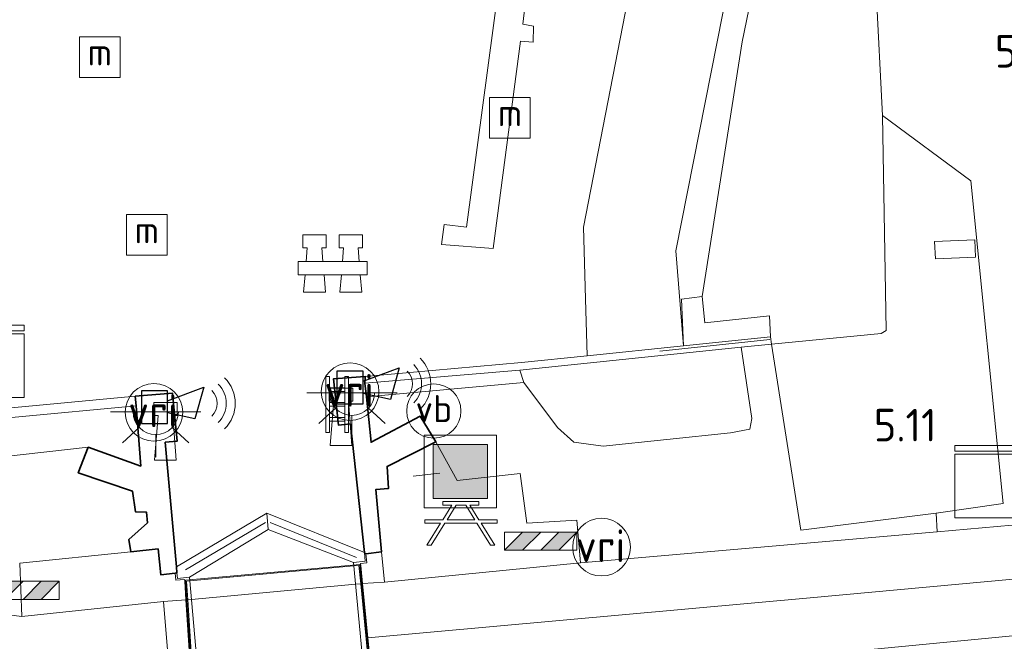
# Model space of a CAD drawing. Extents: x 126429 to 133038, y 413091 to 414846.
# Tile 264 of 304: x 132156 to 132210, y 413253 to 413287. Entities that reach past the tile are written whole.
import ezdxf
from ezdxf.enums import TextEntityAlignment as Align
from ezdxf.lldxf.tags import DXFTag

# ---------------------------------------------------------------- set-up
doc = ezdxf.new("R2010")
doc.units = 0
for name, color, linetype, lineweight in [('B-ME-GK-BESCHOEIING_DAMWAND-GV', 130, 'Continuous', 18), ('B-ME-GK-KADEMUUR-GV', 150, 'Continuous', 35), ('B-ME-GR-GRAS-GV', 60, 'Continuous', 13), ('B-ME-GR-STRUIK-GV', 90, 'Continuous', 13), ('B-ME-GW-TALUD_KRUIN-G', 90, 'Continuous', 18), ('B-ME-GW-TALUD_TEEN-G', 90, 'Continuous', 18), ('B-ME-IE-MEUBILAIR_WATERWEGMEUBILAIR-S', 150, 'Continuous', 25), ('B-ME-IE-MEUBILAIR_WEGMEUBILAIR-S', 7, 'Continuous', 25), ('B-ME-IE-SIRENE-S', 7, 'Continuous', 25), ('B-ME-IE-TERREINAFSCHEIDING_KUNSTMATIG_HEKWERK-G', 20, 'IE-TERREINAFSCHEIDING-KUNSTMATIG', 18), ('B-ME-KW-KUNSTWERK_BRUG-GV', 170, 'Continuous', 18), ('B-ME-KW-KUNSTWERK_LANDHOOFD-GV', 170, 'Continuous', 18), ('B-ME-KW-KUNSTWERK_SLUIS-GV', 170, 'Continuous', 18), ('B-ME-KW-KUNSTWERK_STEIGER-GV', 170, 'Continuous', 18), ('B-ME-OB-OEVERVOORZIENING-G', 7, 'Continuous', 18), ('B-ME-OG-BEBOUWING_TRAP-GV', 7, 'Continuous', 18), ('B-ME-OG-HOOGTEPUNT-S', 7, 'Continuous', 25), ('B-ME-OG-TERREIN_GROEN-GV', 7, 'Continuous', 18), ('B-ME-OG-TERREIN_GROEN_TUIN-GV', 7, 'Continuous', 18), ('B-ME-OG-WATER_HAVEN-GV', 170, 'Continuous', 18), ('B-ME-OG-WATER_KANAAL-GV', 120, 'Continuous', 18), ('B-ME-RI-TANK_AARDGAS-GV', 7, 'Continuous', 18), ('B-ME-VH-VERHARDING_ASFALT-GV', 252, 'Continuous', 18), ('B-ME-VH-VERHARDING_BETON-GV', 252, 'Continuous', 18), ('B-ME-VH-VERHARDING_STRAATBAKSTEEN-GV', 252, 'Continuous', 18), ('B-ME-VH-VERHARDING_TEGEL-GV', 252, 'Continuous', 18), ('B-ME-VW-VERKEERSTEKEN_BORD-S', 7, 'Continuous', 25), ('B-ME-VW-VRI-S', 160, 'Continuous', 25), ('B-ME-WH-WINTERBED-G', 150, 'WH-WINTERBED', 18)]:
    doc.layers.add(name, color=color, linetype=linetype, lineweight=lineweight)
doc.layers.add('B-ME-IE-MEUBILAIR_WATERWEGMEUBILAIR_AFMEERCONSTRUCTIE-S', color=7, linetype='Continuous')
doc.layers.add('B-ME-OG-BEBOUWING_TRAP-S', color=7, linetype='Continuous')
doc.styles.add('NLCS-ISO', font='NLCS-ISO.ttf')
doc.styles.add('NLCS-ISO-ANNOTATIVE-T18', font='NLCS-ISO.ttf', dxfattribs={"height": 1.8})
doc.styles.get("Standard").update_dxf_attribs({"font": 'arial.ttf'})
doc.linetypes.add('IE-TERREINAFSCHEIDING-KUNSTMATIG', pattern='A,4,[82,NLCS.SHX,S=0.75,R=90,X=0,Y=0],4,-2', length=10)
tags = doc.linetypes.add('WH-WINTERBED', pattern='A,6,-3.5,["WB",Standard,S=1.8,R=0,X=-1.5,Y=-0.9],-3.5,6,-3.5,6,-3.5,6,-3.5,6,-3.5', length=51).pattern_tags.tags
tags[6] = DXFTag(74, 10)

# ---------------------------------------------------------------- blocks, each defined once
blk = doc.blocks.new('SIE-SIRENE-SO')
for points in [[(0.685, 0.508), (2.687, 1.254), (2.2, -0.499), (0.685, -0.167)], [(-0.763, -0.739), (0.685, -0.739), (0.685, 1.059), (-0.763, 1.059)]]:
    blk.add_lwpolyline(points, close=True)
at = {"color": 0, "linetype": 'ByBlock', "lineweight": 18}
for radius in [2, 1.5, 1]:
    blk.add_arc((2.423, 0.365), radius, 315, 45, dxfattribs=at)
blk = doc.blocks.new('SIE-WATER_BOLDER-SO')
at = {"color": 0, "linetype": 'ByBlock', "lineweight": 18}
blk.add_lwpolyline([(0.402, 0.867), (0.602, -1.587), (-0.602, -1.587), (-0.402, 0.867), (-0.65, 0.867), (-0.65, 1.587), (0.65, 1.587), (0.65, 0.867)], close=True, dxfattribs=at)
blk = doc.blocks.new('SIE-WATER_MEERPAAL-SO')
at = {"color": 0, "linetype": 'ByBlock', "lineweight": 18}
blk.add_lwpolyline([(-1.125, -1.125), (1.125, -1.125), (1.125, 1.125), (-1.125, 1.125)], close=True, dxfattribs=at)
at = {"color": 0, "linetype": 'ByBlock', "lineweight": 18, "style": 'NLCS-ISO'}
blk.add_text('m', height=1.5, dxfattribs=at).set_placement((0, 0.283), align=Align.MIDDLE_CENTER)
blk = doc.blocks.new('SIE-WEG_SLAGBOOM-SO')
at = {"linetype": 'ByBlock', "lineweight": 18}
h = blk.add_hatch(color=0, dxfattribs=at)
h.dxf.hatch_style = 1
h.paths.add_polyline_path([(0, 0.5), (-1, 0.5), (-2, -0.5), (-1, -0.5)])
h.paths.add_polyline_path([(2, 0.5), (1, 0.5), (0, -0.5), (1, -0.5)])
at = {"color": 0, "linetype": 'ByBlock', "lineweight": 18}
blk.add_lwpolyline([(-2, 0.5), (2, 0.5), (2, -0.5), (-2, -0.5)], close=True, dxfattribs=at)
for points in [[(-2, -0.5), (-1, 0.5)], [(-1, -0.5), (0, 0.5)], [(0, -0.5), (1, 0.5)], [(1, -0.5), (2, 0.5)]]:
    blk.add_lwpolyline(points, dxfattribs=at)
blk = doc.blocks.new('SKL-ET_OV_LICHTPUNT-SO')
at = {"color": 0, "linetype": 'ByBlock', "lineweight": 18}
for points in [[(-1.25, 0), (-2.5, 0)], [(1.25, 0), (2.5, 0)], [(-0.915, -0.851), (-1.831, -1.703)], [(0.915, -0.851), (1.831, -1.703)], [(0, -1.25), (0, -2.5)]]:
    blk.add_lwpolyline(points, dxfattribs=at)
blk.add_lwpolyline([(0, 0), (1.25, 0, -1), (-1.25, 0)], format="xyb", close=True, dxfattribs=at)
blk = doc.blocks.new('SKL-VRI_PAAL-SO')
at = {"lineweight": 18}
blk.add_circle((0, 0), 1.593, dxfattribs=at)
at = {"lineweight": 18, "style": 'NLCS-ISO'}
blk.add_text('vri', height=1.8, dxfattribs=at).set_placement((-0.057, 0.076), align=Align.MIDDLE_CENTER)
blk = doc.blocks.new('SKL-DATA_KAST-SO')
at = {"color": 0, "linetype": 'ByBlock', "lineweight": 18}
for points in [[(-2, 2), (2, 2), (2, 1.68), (-2, 1.68)], [(-2, 1.52), (2, 1.52), (2, -2), (-2, -2)]]:
    blk.add_lwpolyline(points, close=True, dxfattribs=at)
blk = doc.blocks.new('SAL-HOOGTELABEL-SO')
at = {"color": 0, "linetype": 'ByBlock', "lineweight": -2, "style": 'NLCS-ISO-ANNOTATIVE-T18'}
blk.add_attdef('HOOGTE', text='', height=1.8, dxfattribs=at).set_placement((2.788, 0), align=Align.RIGHT)
blk = doc.blocks.new('SIE-WEG_PICKNICKTAFEL-SO')
at = {"color": 0, "linetype": 'ByBlock', "lineweight": 18}
for points in [[(-0.889, -0.2), (-1.639, -1.4), (-1.875, -1.4), (-1.125, -0.2), (-2, -0.2), (-2, 0), (-1, 0), (-0.5, 0.8), (-1, 0.8), (-1, 1), (1, 1), (1, 0.8), (0.5, 0.8), (1, 0), (2, 0), (2, -0.2), (1.125, -0.2), (1.875, -1.4), (1.639, -1.4), (0.889, -0.2)], [(-0.764, 0), (0.764, 0), (0.264, 0.8), (-0.264, 0.8)]]:
    blk.add_lwpolyline(points, close=True, dxfattribs=at)
blk = doc.blocks.new('SIE-WEG_AFVALBAK-SO')
at = {"linetype": 'ByBlock', "lineweight": 18}
h = blk.add_hatch(color=0, dxfattribs=at)
h.dxf.hatch_style = 1
h.paths.add_polyline_path([(-1.5, -1.5), (1.5, -1.5), (1.5, 1.5), (-1.5, 1.5)])
at = {"color": 0, "linetype": 'ByBlock', "lineweight": 18}
for points in [[(-2, -2), (2, -2), (2, 2), (-2, 2)], [(-1.5, -1.5), (1.5, -1.5), (1.5, 1.5), (-1.5, 1.5)]]:
    blk.add_lwpolyline(points, close=True, dxfattribs=at)
blk = doc.blocks.new('SIE-WATER_GELEIDEWERK_REMMINGSWERK-SO')
at = {"color": 0, "linetype": 'ByBlock', "lineweight": 18}
for points in [[(-0.538, 0.105), (-0.6, 0.867), (-0.352, 0.867), (-0.352, 1.587), (-1.652, 1.587), (-1.652, 0.867), (-1.403, 0.867), (-1.465, 0.105)], [(0.538, 0.105), (0.6, 0.867), (0.352, 0.867), (0.352, 1.587), (1.652, 1.587), (1.652, 0.867), (1.403, 0.867), (1.465, 0.105)], [(-1.524, -0.615), (-1.603, -1.587), (-0.4, -1.587), (-0.479, -0.615)], [(1.524, -0.615), (1.603, -1.587), (0.4, -1.587), (0.479, -0.615)]]:
    blk.add_lwpolyline(points, dxfattribs=at)
blk.add_lwpolyline([(-1.902, 0.105), (1.902, 0.105), (1.902, -0.615), (-1.902, -0.615)], close=True, dxfattribs=at)
blk = doc.blocks.new('SIE-WEG_PAAL_VERKEERSBORD-SO')
at = {"color": 0, "linetype": 'ByBlock', "lineweight": 18}
blk.add_circle((0, 0), 1.5, dxfattribs=at)
at = {"color": 0, "linetype": 'ByBlock', "lineweight": 18, "style": 'NLCS-ISO'}
blk.add_text('vb', height=1.5, dxfattribs=at).set_placement((0, 0.132), align=Align.MIDDLE_CENTER)
blk = doc.blocks.new('SOG-WEG_TRAP-SO')
at = {"color": 0, "linetype": 'ByBlock', "lineweight": 18}
for points in [[(-0.425, -1.55), (-0.425, 1.55), (-0.625, 1.55), (-0.625, -1.55)], [(0.425, 1.55), (0.625, 1.55), (0.625, -1.55), (0.425, -1.55)]]:
    blk.add_lwpolyline(points, close=True, dxfattribs=at)
for points in [[(0.425, 0.925), (-0.425, 0.925)], [(0.425, 0.725), (-0.425, 0.725)], [(0.425, 0.1), (-0.425, 0.1)], [(0.425, -0.1), (-0.425, -0.1)], [(0.425, -0.725), (-0.425, -0.725)], [(0.425, -0.925), (-0.425, -0.925)]]:
    blk.add_lwpolyline(points, dxfattribs=at)

msp = doc.modelspace()

# ---------------------------------------------------------------- linework, layer by layer
at = {"layer": 'B-ME-GK-BESCHOEIING_DAMWAND-GV'}
for points in [[(132183.209, 413267.967, 4.608), (132174.647, 413267.247, 4.591), (132174.659, 413267.627, 0.9), (132183.297, 413268.385, 0.9), (132186.922, 413268.761, 0.9), (132192.245, 413269.314, 3.188), (132197.054, 413269.813, 4.601), (132197.118, 413269.409, 4.531), (132195.443, 413269.235, 4.584)], [(132162.008, 413265.992, 4.478), (132141.935, 413264.118, 4.478), (132141.886, 413264.663, 4.478), (132143.828, 413264.836, 3.377), (132145.244, 413264.968, 3.377), (132149.995, 413265.412, 0.9), (132161.96, 413266.528, 0.9)]]:
    msp.add_polyline3d(points, close=True, dxfattribs=at)
at = {"layer": 'B-ME-GK-KADEMUUR-GV'}
for points in [[(132174.733, 413266.494, 4.628), (132174.991, 413263.987, 4.679), (132177.7, 413265.426, 4.826), (132178.572, 413264.001, 5.115), (132175.877, 413262.649, 5.368), (132175.954, 413261.434, 5.286), (132175.248, 413261.373, 5.459), (132175.569, 413257.929, 5.429), (132174.706, 413257.825, 5.611), (132174.617, 413257.883, 0.9), (132173.846, 413265.002, 0.9), (132173.188, 413264.934, 0.9), (132172.917, 413267.494, 0.9), (132174.659, 413267.627, 0.9), (132174.647, 413267.247, 4.591)], [(132163.615, 413263.982, 0.9), (132164.234, 413257.096, 0.9), (132164.263, 413256.763, 0.635), (132164.171, 413256.751, 5.502), (132163.371, 413256.65, 5.502), (132163.222, 413258.091, 5.504), (132161.705, 413257.934, 5.506), (132161.606, 413258.613, 5.456), (132162.629, 413259.525, 5.51), (132162.584, 413260.117, 5.523), (132161.971, 413260.135, 5.21), (132161.807, 413261.276, 5.173), (132158.805, 413262.299, 5.11), (132159.361, 413263.709, 4.848), (132162.261, 413262.664, 5.048), (132162.008, 413265.992, 4.478), (132161.96, 413266.528, 0.9), (132164.023, 413266.696, 0.9), (132164.266, 413264.037, 0.9)]]:
    msp.add_polyline3d(points, close=True, dxfattribs=at)
at = {"layer": 'B-ME-GR-GRAS-GV'}
for points in [[(132192.245, 413269.314, 3.188), (132186.922, 413268.761, 0.9), (132186.837, 413271.903, 0.9), (132186.73, 413275.867, 0.9), (132189.556, 413290.47, 0.9), (132191.394, 413301.929, 0.9), (132193.3428, 413314.2037, 0.9), (132193.5063, 413315.2331, 0.9), (132193.826, 413317.247, 0.9), (132194.423, 413321.218, 0.9), (132194.882, 413323.52, 0.9), (132195.395, 413324.636, 0.9), (132196.768, 413325.483, 0.9), (132197.917, 413323.724, 1.679), (132202.362, 413318.62, 3.104), (132200.61, 413318.156, 3.092), (132199.153, 413311.921, 3.208), (132197.474, 413304.971, 3.17), (132194.427, 413287.705, 3.096), (132191.834, 413274.566, 2.91)], [(132192.15, 413271.901, 3.179), (132192.245, 413269.314, 3.188), (132191.834, 413274.566, 2.91), (132194.427, 413287.705, 3.096), (132197.474, 413304.971, 3.17), (132199.153, 413311.921, 3.208), (132200.61, 413318.156, 3.092), (132202.362, 413318.62, 3.104), (132203.003, 413317.741, 3.204), (132203.168, 413312.102, 3.629), (132201.599, 413311.621, 3.455), (132200.636, 413310.742, 3.243), (132200.107, 413308.887, 3.218), (132198.113, 413298.823, 3.306), (132195.496, 413286.109, 3.186), (132193.292, 413272.047, 3.329)], [(132141.886, 413264.663, 4.478), (132141.935, 413264.118, 4.478), (132162.008, 413265.992, 4.478), (132162.261, 413262.664, 5.048), (132159.361, 413263.709, 4.848), (132149.874, 413262.646, 5.174), (132147.062, 413262.25, 5.252), (132145.138, 413262.039, 5.286), (132143.476, 413262.081, 5.288), (132142.02, 413262.288, 5.266), (132140.44, 413263.072, 5.266), (132139.39, 413264.619, 5.306), (132138.815, 413266.653, 5.324), (132137.968, 413270.478, 5.26), (132142.374, 413271.707, 3.384), (132143.106, 413269.608, 3.374), (132143.283, 413268.439, 3.348), (132143.441, 413267.53, 3.33), (132143.732, 413265.691, 3.338), (132143.828, 413264.836, 3.377)], [(132197.118, 413269.409, 4.531), (132198.738, 413259.117, 5.374), (132206.206, 413260.071, 5.478), (132206.274, 413259.042, 5.382), (132186.562, 413257.32, 5.465), (132186.362, 413259.672, 5.36), (132183.592, 413259.515, 5.36), (132183.218, 413262.266, 5.298), (132179.752, 413261.869, 5.292), (132178.572, 413264.001, 5.115), (132177.7, 413265.426, 4.826), (132174.991, 413263.987, 4.679), (132174.733, 413266.494, 4.628), (132183.426, 413267.293, 4.603), (132185.282, 413264.802, 5.216), (132186.189, 413263.994, 5.278), (132187.815, 413263.772, 5.278), (132194.847, 413264.508, 5.278), (132195.916, 413264.704, 5.216), (132196.031, 413265.294, 5.216), (132195.443, 413269.235, 4.584)], [(132183.426, 413267.293, 4.603), (132174.733, 413266.494, 4.628), (132174.647, 413267.247, 4.591), (132183.209, 413267.967, 4.608)]]:
    msp.add_polyline3d(points, close=True, dxfattribs=at)
for points in [[(132149.874, 413262.646, 5.174), (132159.361, 413263.709, 4.848), (132158.805, 413262.299, 5.11), (132161.807, 413261.276, 5.173), (132161.971, 413260.135, 5.21), (132162.584, 413260.117, 5.523), (132162.629, 413259.525, 5.51), (132161.606, 413258.613, 5.456), (132161.705, 413257.934, 5.506), (132155.575, 413257.299, 5.373), (132155.696, 413254.348, 5.373), (132152.665, 413254.748, 5.348)], [(132210.033, 413248.111, 5.52), (132205.731, 413248.935, 5.337), (132195.745, 413248.316, 5.499), (132196.216, 413244.698, 5.529), (132194.85, 413242.947, 5.445), (132191.63, 413242.69, 5.339), (132190.098, 413242.679, 5.354), (132190.039, 413243.178, 5.292), (132192.901, 413243.497, 5.292), (132192.739, 413245.703, 5.339), (132193.763, 413245.843, 5.499), (132193.662, 413247.218, 5.499), (132191.855, 413247.044, 5.499), (132191.903, 413246.298, 5.354), (132191.08, 413246.211, 5.354), (132190.898, 413247.986, 5.354), (132194.23, 413248.325, 5.354), (132195.32, 413251.824, 5.448), (132210.635, 413253.296, 5.616)]]:
    msp.add_polyline3d(points, dxfattribs=at)
at = {"layer": 'B-ME-GR-STRUIK-GV'}
msp.add_polyline3d([(132194.847, 413264.508, 5.278), (132187.815, 413263.772, 5.278), (132186.189, 413263.994, 5.278), (132185.282, 413264.802, 5.216), (132183.426, 413267.293, 4.603), (132183.209, 413267.967, 4.608), (132195.443, 413269.235, 4.584), (132196.031, 413265.294, 5.216), (132195.916, 413264.704, 5.216)], close=True, dxfattribs=at)
at = {"layer": 'B-ME-GW-TALUD_KRUIN-G'}
for points in [[(132210.17, 413319.066, 3.308), (132202.362, 413318.62, 3.104), (132200.61, 413318.156, 3.092), (132199.153, 413311.921, 3.208), (132197.474, 413304.971, 3.17), (132194.427, 413287.705, 3.096), (132191.834, 413274.566, 2.91)], [(132203.168, 413312.102, 3.629), (132203.487, 413309.321, 4.319), (132202.671, 413306.822, 4.319), (132201.316, 413297.732, 4.432), (132200.908, 413292.405, 4.467), (132202.9, 413288.92, 5.739), (132203.248, 413282.052, 5.715)], [(132197.118, 413269.409, 4.531), (132203.168, 413269.999, 5.647), (132203.444, 413270.156, 5.653), (132203.248, 413282.052, 5.715)], [(132191.834, 413274.566, 2.91), (132192.245, 413269.314, 3.188)], [(132137.968, 413270.478, 5.26), (132138.815, 413266.653, 5.324), (132139.39, 413264.619, 5.306), (132140.44, 413263.072, 5.266), (132142.02, 413262.288, 5.266), (132143.476, 413262.081, 5.288), (132145.138, 413262.039, 5.286), (132147.062, 413262.25, 5.252), (132149.874, 413262.646, 5.174), (132159.361, 413263.709, 4.848)]]:
    msp.add_polyline3d(points, dxfattribs=at)
at = {"layer": 'B-ME-GW-TALUD_TEEN-G'}
for points in [[(132198.113, 413298.823, 3.306), (132195.496, 413286.109, 3.186)], [(132193.292, 413272.047, 3.329), (132195.496, 413286.109, 3.186)]]:
    msp.add_polyline3d(points, dxfattribs=at)
at = {"layer": 'B-ME-IE-TERREINAFSCHEIDING_KUNSTMATIG_HEKWERK-G'}
for points in [[(132209.925, 413260.607, 5.524), (132208.132, 413278.442, 5.657), (132203.248, 413282.052, 5.715)], [(132190.939, 413269.028, 4.518), (132197.023, 413269.659, 4.518)], [(132174.733, 413266.494, 4.628), (132183.426, 413267.293, 4.603)], [(132177.316, 413262.117, 5.341), (132178.788, 413262.28, 5.341)], [(132164.739, 413256.928, 5.577), (132169.162, 413259.556, 5.461)], [(132169.404, 413259.556, 5.581), (132174.177, 413257.621, 5.599)], [(132164.79, 413256.313, 5.577), (132164.9673, 413256.329, 5.5776), (132174.0416, 413257.1463, 5.61), (132174.316, 413257.171, 5.611)]]:
    msp.add_polyline3d(points, dxfattribs=at)
at = {"layer": 'B-ME-KW-KUNSTWERK_BRUG-GV'}
msp.add_polyline3d([(132175.172, 413249.016, 5.563), (132165.273, 413248.203, 5.553), (132164.737, 413256.358, 5.577), (132174.361, 413257.226, 5.611)], close=True, dxfattribs=at)
at = {"layer": 'B-ME-KW-KUNSTWERK_LANDHOOFD-GV'}
for points in [[(132174.902, 413248.944, 5.513), (132174.801, 413248.936, 0.391), (132174.023, 413257.347, 0.391), (132174.668, 413257.41, 0.391), (132174.617, 413257.883, 0.9), (132174.706, 413257.825, 5.611), (132174.76, 413257.312, 5.611), (132174.406, 413257.28, 5.611), (132174.417, 413257.17, 5.61), (132174.515, 413256.179, 5.605), (132174.811, 413253.183, 5.587), (132175.118, 413250.073, 5.569), (132175.227, 413248.971, 5.563), (132175.128, 413248.963, 5.581)], [(132164.263, 413256.763, 0.635), (132164.289, 413256.457, 0.391), (132164.95, 413256.523, 0.391), (132165.693, 413248.187, 0.391), (132165.581, 413248.178, 5.481), (132165.343, 413248.158, 5.573), (132165.226, 413248.149, 5.553), (132165.159, 413249.181, 5.555), (132164.977, 413251.948, 5.53), (132164.758, 413255.277, 5.5), (132164.69, 413256.306, 5.577), (132164.684, 413256.404, 5.577), (132164.2, 413256.359, 5.578), (132164.171, 413256.751, 5.502)]]:
    msp.add_polyline3d(points, close=True, dxfattribs=at)
at = {"layer": 'B-ME-KW-KUNSTWERK_SLUIS-GV'}
for points in [[(132164.95, 413256.523, 0.391), (132164.289, 413256.457, 0.391), (132164.263, 413256.763, 0.635), (132164.234, 413257.096, 0.9), (132169.227, 413260.06, 0.9), (132169.295, 413259.163, 0.391)], [(132174.668, 413257.41, 0.391), (132174.023, 413257.347, 0.391), (132169.295, 413259.163, 0.391), (132169.227, 413260.06, 0.9), (132174.617, 413257.883, 0.9)]]:
    msp.add_polyline3d(points, close=True, dxfattribs=at)
at = {"layer": 'B-ME-KW-KUNSTWERK_STEIGER-GV'}
msp.add_polyline3d([(132184.387, 413295.794, 1.525), (132183.383, 413287.095, 1.513), (132183.972, 413286.98, 1.425), (132183.942, 413286.093, 1.412), (132183.237, 413286.153, 1.55), (132181.741, 413274.687, 1.525), (132178.877, 413274.907, 1.338), (132179.026, 413276.02, 1.388), (132180.252, 413275.868, 1.412), (132182.036, 413289.105, 1.525)], dxfattribs=at)
at = {"layer": 'B-ME-OB-OEVERVOORZIENING-G'}
for points in [[(132189.556, 413290.47, 0.9), (132186.73, 413275.867, 0.9), (132186.837, 413271.903, 0.9), (132186.922, 413268.761, 0.9), (132183.297, 413268.385, 0.9), (132174.659, 413267.627, 0.9), (132172.917, 413267.494, 0.9), (132173.188, 413264.934, 0.9), (132173.846, 413265.002, 0.9), (132174.617, 413257.883, 0.9), (132169.227, 413260.06, 0.9), (132164.234, 413257.096, 0.9), (132163.615, 413263.982, 0.9), (132164.266, 413264.037, 0.9), (132164.023, 413266.696, 0.9), (132161.96, 413266.528, 0.9), (132149.995, 413265.412, 0.9)], [(132164.95, 413256.523, 0.391), (132165.693, 413248.187, 0.391), (132165.703, 413246.569, 0.391), (132165.181, 413246.464, 0.391), (132165.668, 413241.179, 0.391), (132170.732, 413243.576, 0.391), (132175.93, 413242.435, 0.391), (132175.508, 413247.479, 0.391), (132174.97, 413247.468, 0.391), (132174.801, 413248.936, 0.391), (132174.023, 413257.347, 0.391)]]:
    msp.add_polyline3d(points, dxfattribs=at)
at = {"layer": 'B-ME-OG-BEBOUWING_TRAP-GV'}
msp.add_polyline3d([(132193.292, 413272.047, 3.329), (132193.433, 413270.578, 3.529), (132196.996, 413270.966, 4.391), (132197.054, 413269.813, 4.601), (132192.245, 413269.314, 3.188), (132192.15, 413271.901, 3.179)], close=True, dxfattribs=at)
at = {"layer": 'B-ME-OG-TERREIN_GROEN-GV'}
for points in [[(132203.248, 413282.052, 5.715), (132203.444, 413270.156, 5.653), (132203.168, 413269.999, 5.647), (132197.118, 413269.409, 4.531), (132197.054, 413269.813, 4.601), (132196.996, 413270.966, 4.391), (132193.433, 413270.578, 3.529), (132193.292, 413272.047, 3.329), (132195.496, 413286.109, 3.186), (132198.113, 413298.823, 3.306), (132200.107, 413308.887, 3.218), (132200.636, 413310.742, 3.243), (132201.599, 413311.621, 3.455), (132203.168, 413312.102, 3.629), (132203.487, 413309.321, 4.319), (132202.671, 413306.822, 4.319), (132201.316, 413297.732, 4.432), (132200.908, 413292.405, 4.467), (132202.9, 413288.92, 5.739)], [(132208.132, 413278.442, 5.657), (132209.925, 413260.607, 5.524), (132206.206, 413260.071, 5.478), (132198.738, 413259.117, 5.374), (132197.118, 413269.409, 4.531), (132203.168, 413269.999, 5.647), (132203.444, 413270.156, 5.653), (132203.248, 413282.052, 5.715)], [(132206.128, 413275.086, 5.716), (132206.168, 413274.131, 5.716), (132208.386, 413274.223, 5.716), (132208.346, 413275.179, 5.716)]]:
    msp.add_polyline3d(points, close=True, dxfattribs=at)
at = {"layer": 'B-ME-OG-TERREIN_GROEN_TUIN-GV'}
msp.add_polyline3d([(132245.176, 413293.383, 5.115), (132246.247, 413269.997, 5.284), (132238.142, 413269.509, 5.434), (132238.463, 413263.719, 5.484), (132239.669, 413262.22, 5.462), (132224.748, 413260.784, 5.512), (132210.42, 413259.404, 5.5), (132206.274, 413259.042, 5.382), (132206.206, 413260.071, 5.478), (132209.925, 413260.607, 5.524), (132208.132, 413278.442, 5.657), (132203.248, 413282.052, 5.715), (132202.9, 413288.92, 5.739), (132200.908, 413292.405, 4.467), (132201.316, 413297.732, 4.432), (132202.671, 413306.822, 4.319), (132203.487, 413309.321, 4.319), (132209.088, 413310.11, 4.342), (132211.638, 413310.469, 4.353), (132239.117, 413314.34, 4.468), (132245.512, 413315.241, 4.495), (132247.573, 413296.827, 4.685)], close=True, dxfattribs=at)
at = {"layer": 'B-ME-OG-WATER_HAVEN-GV'}
msp.add_polyline3d([(132189.556, 413290.47, 0.9), (132186.73, 413275.867, 0.9), (132186.837, 413271.903, 0.9), (132186.922, 413268.761, 0.9), (132183.297, 413268.385, 0.9), (132174.659, 413267.627, 0.9), (132172.917, 413267.494, 0.9), (132173.188, 413264.934, 0.9), (132173.846, 413265.002, 0.9), (132174.617, 413257.883, 0.9), (132169.227, 413260.06, 0.9), (132164.234, 413257.096, 0.9), (132163.615, 413263.982, 0.9), (132164.266, 413264.037, 0.9), (132164.023, 413266.696, 0.9), (132161.96, 413266.528, 0.9), (132149.995, 413265.412, 0.9)], dxfattribs=at)
at = {"layer": 'B-ME-OG-WATER_KANAAL-GV'}
msp.add_polyline3d([(132174.801, 413248.936, 0.391), (132174.97, 413247.468, 0.391), (132175.508, 413247.479, 0.391), (132175.93, 413242.435, 0.391), (132170.732, 413243.576, 0.391), (132165.668, 413241.179, 0.391), (132165.181, 413246.464, 0.391), (132165.703, 413246.569, 0.391), (132165.693, 413248.187, 0.391), (132164.95, 413256.523, 0.391), (132169.295, 413259.163, 0.391), (132174.023, 413257.347, 0.391)], close=True, dxfattribs=at)
at = {"layer": 'B-ME-RI-TANK_AARDGAS-GV'}
msp.add_polyline3d([(132208.386, 413274.223, 5.716), (132206.168, 413274.131, 5.716), (132206.128, 413275.086, 5.716), (132208.346, 413275.179, 5.716)], close=True, dxfattribs=at)
at = {"layer": 'B-ME-VH-VERHARDING_ASFALT-GV'}
msp.add_polyline3d([(132260.802, 413258.271, 5.48), (132231.856, 413255.525, 5.54), (132218.43, 413254.177, 5.598), (132210.635, 413253.296, 5.616), (132195.32, 413251.824, 5.448), (132176.376, 413250.182, 5.561), (132175.118, 413250.073, 5.569), (132174.811, 413253.183, 5.587), (132174.515, 413256.179, 5.605), (132175.724, 413256.25, 5.432), (132186.562, 413257.32, 5.465), (132206.274, 413259.042, 5.382), (132210.42, 413259.404, 5.5), (132224.748, 413260.784, 5.512), (132239.669, 413262.22, 5.462), (132248.39, 413263.309, 5.5), (132249.224, 413265.056, 5.425), (132250.993, 413268.457, 5.15), (132251.423, 413270.463, 4.975), (132255.894, 413270.701, 5.09)], dxfattribs=at)
msp.add_polyline3d([(132165.5991, 413249.2408, 5.5555), (132165.257, 413249.211, 5.555), (132164.858, 413255.283, 5.574), (132165.0589, 413255.3015, 5.5747), (132174.1347, 413256.1391, 5.6041), (132174.415, 413256.165, 5.605), (132175.019, 413250.06, 5.569), (132174.6996, 413250.0322, 5.5685)], close=True, dxfattribs=at)
at = {"layer": 'B-ME-VH-VERHARDING_BETON-GV'}
for points in [[(132175.724, 413256.25, 5.432), (132174.515, 413256.179, 5.605), (132174.417, 413257.17, 5.61), (132174.406, 413257.28, 5.611), (132174.76, 413257.312, 5.611), (132174.706, 413257.825, 5.611), (132175.569, 413257.929, 5.429)], [(132165.159, 413249.181, 5.555), (132164.014, 413249.112, 5.464), (132163.788, 413251.858, 5.524), (132163.524, 413255.181, 5.5), (132164.758, 413255.277, 5.5), (132164.977, 413251.948, 5.53)]]:
    msp.add_polyline3d(points, close=True, dxfattribs=at)
at = {"layer": 'B-ME-VH-VERHARDING_STRAATBAKSTEEN-GV'}
msp.add_polyline3d([(132152.665, 413254.748, 5.348), (132155.696, 413254.348, 5.373), (132163.524, 413255.181, 5.5), (132163.788, 413251.858, 5.524), (132164.014, 413249.112, 5.464), (132155.463, 413247.99, 5.405)], dxfattribs=at)
at = {"layer": 'B-ME-VH-VERHARDING_TEGEL-GV'}
for points in [[(132178.572, 413264.001, 5.115), (132179.752, 413261.869, 5.292), (132183.218, 413262.266, 5.298), (132183.592, 413259.515, 5.36), (132186.362, 413259.672, 5.36), (132186.562, 413257.32, 5.465), (132175.724, 413256.25, 5.432), (132175.569, 413257.929, 5.429), (132175.248, 413261.373, 5.459), (132175.954, 413261.434, 5.286), (132175.877, 413262.649, 5.368)], [(132163.222, 413258.091, 5.504), (132163.371, 413256.65, 5.502), (132164.171, 413256.751, 5.502), (132164.2, 413256.359, 5.578), (132164.684, 413256.404, 5.577), (132164.69, 413256.306, 5.577), (132164.758, 413255.277, 5.5), (132163.524, 413255.181, 5.5), (132155.696, 413254.348, 5.373), (132155.575, 413257.299, 5.373), (132161.705, 413257.934, 5.506)], [(132165.0589, 413255.3015, 5.5747), (132164.858, 413255.283, 5.574), (132164.79, 413256.313, 5.577), (132164.9673, 413256.329, 5.5776), (132174.0416, 413257.1463, 5.61), (132174.316, 413257.171, 5.611), (132174.415, 413256.165, 5.605), (132174.1347, 413256.1391, 5.6041)]]:
    msp.add_polyline3d(points, close=True, dxfattribs=at)
at = {"layer": 'B-ME-WH-WINTERBED-G'}
msp.add_polyline3d([(132378.403, 413287.232, 5.595), (132375.925, 413285.392, 5.601), (132373.238, 413283.574, 5.601), (132370.868, 413282.074, 5.595), (132367.802, 413280.227, 5.591), (132365.321, 413278.997, 5.591), (132360.872, 413276.95, 5.591), (132354.262, 413274.248, 5.595), (132347.176, 413271.691, 5.617), (132341.287, 413269.99, 5.647), (132335.773, 413268.717, 5.655), (132325.794, 413267.393, 5.661), (132299.317, 413264.779, 5.649), (132268.767, 413261.836, 5.605), (132247.139, 413259.794, 5.605), (132223.293, 413257.603, 5.547), (132199.448, 413255.413, 5.488), (132174.811, 413253.183, 5.587)], dxfattribs=at)

# ---------------------------------------------------------------- block references
at = {"layer": 'B-ME-IE-MEUBILAIR_WATERWEGMEUBILAIR-S'}
for name, p in [('SIE-WATER_MEERPAAL-SO', (132159.999, 413285.273, 5.036)), ('SIE-WATER_MEERPAAL-SO', (132182.663, 413281.917, 3.97)), ('SIE-WATER_MEERPAAL-SO', (132162.597, 413275.447, 5.338)), ('SIE-WATER_BOLDER-SO', (132173.331, 413265.385, 5.583)), ('SIE-WATER_BOLDER-SO', (132163.625, 413264.589, 5.433))]:
    msp.add_blockref(name, p, dxfattribs=at)
at = {"layer": 'B-ME-IE-MEUBILAIR_WATERWEGMEUBILAIR_AFMEERCONSTRUCTIE-S'}
msp.add_blockref('SIE-WATER_GELEIDEWERK_REMMINGSWERK-SO', (132172.866, 413273.862, 4.175), dxfattribs=at)
at = {"layer": 'B-ME-IE-MEUBILAIR_WEGMEUBILAIR-S'}
for name, p in [('SKL-DATA_KAST-SO', (132153.823, 413268.458, 1.175)), ('SKL-ET_OV_LICHTPUNT-SO', (132173.931, 413266.72, 5.501)), ('SKL-ET_OV_LICHTPUNT-SO', (132163.089, 413265.658, 5.543)), ('SIE-WEG_AFVALBAK-SO', (132179.925, 413262.369, 5.366)), ('SKL-DATA_KAST-SO', (132209.249, 413261.808, 5.524)), ('SIE-WEG_PICKNICKTAFEL-SO', (132179.951, 413259.705, 5.378)), ('SIE-WEG_SLAGBOOM-SO', (132184.36, 413258.522, 5.458)), ('SIE-WEG_SLAGBOOM-SO', (132155.758, 413255.798, 5.368))]:
    msp.add_blockref(name, p, dxfattribs=at)
at = {"layer": 'B-ME-IE-SIRENE-S'}
for p in [(132173.858, 413266.85, 5.475), (132163.058, 413265.769, 5.475)]:
    msp.add_blockref('SIE-SIRENE-SO', p, dxfattribs=at)
at = {"layer": 'B-ME-OG-BEBOUWING_TRAP-S'}
msp.add_blockref('SOG-WEG_TRAP-SO', (132173.12, 413266.074, 5.374), dxfattribs=at)
at = {"layer": 'B-ME-OG-HOOGTEPUNT-S'}
for p, values in [((132210.877, 413284.692, 5.363), {'HOOGTE': '5.36'}), ((132203.451, 413264.032, 5.111), {'HOOGTE': '5.11'})]:
    msp.add_blockref('SAL-HOOGTELABEL-SO', p, dxfattribs=at).add_auto_attribs(values)
at = {"layer": 'B-ME-VW-VERKEERSTEKEN_BORD-S'}
msp.add_blockref('SIE-WEG_PAAL_VERKEERSBORD-SO', (132178.456, 413265.711, 4.707), dxfattribs=at)
at = {"layer": 'B-ME-VW-VRI-S'}
for p in [(132173.829, 413266.776, 5.486), (132162.989, 413265.641, 5.661), (132187.723, 413258.187, 5.604)]:
    msp.add_blockref('SKL-VRI_PAAL-SO', p, dxfattribs=at)

doc.saveas('drawing.dxf')
